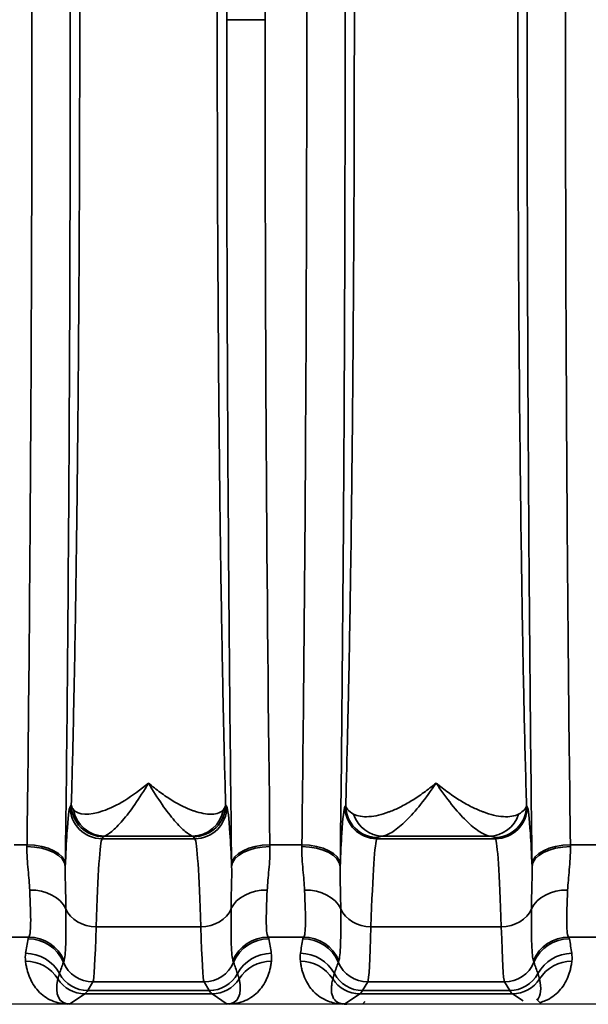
# Model space of a CAD drawing. Header units: millimetres. Extents: x 399 to 6233, y -1870 to 1602.
# Tile 643 of 656: x 5376 to 5385, y 736 to 751. Entities that reach past the tile are written whole.
import ezdxf

# ---------------------------------------------------------------- set-up
doc = ezdxf.new("R2010")
doc.units = ezdxf.units.MM
for name, color, linetype, lineweight in [('AM_5', 3, 'Continuous', 25), ('可見 (ISO)', 7, 'Continuous', 25), ('窄部可見 (ISO)', 7, 'Continuous', 35)]:
    doc.layers.add(name, color=color, linetype=linetype, lineweight=lineweight)
doc.styles.add('尺寸標註', font='romans.shx', dxfattribs={"bigfont": 'CHINESET.SHX'})
doc.dimstyles.new('CNS1$0', dxfattribs={"dimtxt": 2.5, "dimasz": 2.5, "dimexe": 1, "dimexo": 1, "dimgap": 1.5, "dimtad": 1, "dimtoh": 1, "dimdec": 1, "dimdsep": 46, "dimtxsty": '尺寸標註', "dimcen": 0, "dimclrd": 2, "dimclre": 2, "dimclrt": 1, "dimadec": 0, "dimazin": 2, "dimtp": 0.1, "dimtm": 0.1, "dimtfac": 0.71, "dimtdec": 1, "dimtmove": 0, "dimatfit": 0, "dimfxl": 0, "dimlwd": 13, "dimlwe": 13, "dimarcsym": 0})

# ---------------------------------------------------------------- blocks, each defined once
blk = doc.blocks.new('*D307')
at = {"layer": 'AM_5', "color": 2, "lineweight": 13}
for p, q in [((5314.686, 750.079), (5314.686, 719.715)), ((5530.199, 744.193), (5530.199, 719.715)), ((5317.186, 720.715), (5527.699, 720.715))]:
    blk.add_line(p, q, dxfattribs=at)
at = {"layer": 'AM_5', "color": 2, "lineweight": -2}
for points in [[(5317.186, 721.132), (5317.186, 720.298), (5314.686, 720.715)], [(5527.699, 721.132), (5527.699, 720.298), (5530.199, 720.715)]]:
    blk.add_solid(points, dxfattribs=at)
at = {"layer": 'Defpoints', "color": 0, "lineweight": -2}
for p in [(5314.686, 751.079), (5530.199, 745.193), (5530.199, 720.715)]:
    blk.add_point(p, dxfattribs=at)
at = {"layer": 'AM_5', "color": 1, "insert": (5422.443, 723.465), "char_height": 2.5, "attachment_point": 5, "style": '尺寸標註'}
blk.add_mtext('215.5', dxfattribs=at)

msp = doc.modelspace()

# ---------------------------------------------------------------- linework, layer by layer
at = {"layer": '可見 (ISO)'}
for p, q in [((5377.296, 736.329), (5377.296, 736.329)), ((5378.976, 736.329), (5378.976, 736.329)), ((5381.596, 736.329), (5381.596, 736.329)), ((5383.676, 736.329), (5383.676, 736.329)), ((5383.677, 736.321), (5383.677, 736.321)), ((5384.209, 735.756), (5384.286, 735.679)), ((5435.136, 735.679), (5330.636, 735.679)), ((5381.523, 735.716), (5381.486, 735.679))]:
    msp.add_line(p, q, dxfattribs=at)
for points, knots in [([(5376.903, 735.679), (5376.898, 735.679), (5376.891, 735.679), (5376.884, 735.679), (5376.879, 735.679), (5376.873, 735.679), (5376.867, 735.679)], [-0.00000491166, -0.00000491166, -0.00000491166, -0.00000491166, 0.00001772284, 0.00001772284, 0.00001772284, 0.00003506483, 0.00003506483, 0.00003506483, 0.00003506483]), ([(5379.405, 735.679), (5379.398, 735.679), (5379.391, 735.679), (5379.384, 735.679), (5379.379, 735.679), (5379.374, 735.679), (5379.369, 735.679)], [0.00000000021, 0.00000000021, 0.00000000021, 0.00000000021, 0.00002113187, 0.00002113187, 0.00002113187, 0.0000394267, 0.0000394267, 0.0000394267, 0.0000394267]), ([(5381.203, 735.679), (5381.208, 735.679), (5381.213, 735.679), (5381.218, 735.679), (5381.225, 735.679), (5381.233, 735.679), (5381.24, 735.679)], [-0.00000491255, -0.00000491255, -0.00000491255, -0.00000491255, 0.00001325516, 0.00001325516, 0.00001325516, 0.00003527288, 0.00003527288, 0.00003527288, 0.00003527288])]:
    msp.add_open_spline(points, degree=3, knots=knots, dxfattribs=at)
at = {"layer": '窄部可見 (ISO)'}
for p, q in [((5379.96, 751.079), (5379.36, 751.079)), ((5376.91, 738.765), (5376.929, 738.796)), ((5379.343, 738.796), (5379.362, 738.765)), ((5381.21, 738.765), (5381.222, 738.783)), ((5384.051, 738.783), (5384.051, 738.783)), ((5384.051, 738.783), (5384.062, 738.765)), ((5377.429, 738.296), (5377.41, 738.265)), ((5377.41, 738.265), (5378.862, 738.265)), ((5378.822, 738.305), (5377.45, 738.305)), ((5378.862, 738.265), (5378.843, 738.296)), ((5381.721, 738.284), (5381.71, 738.265)), ((5381.71, 738.265), (5383.562, 738.265)), ((5383.468, 738.305), (5381.804, 738.305)), ((5383.562, 738.265), (5383.551, 738.284)), ((5376.034, 738.169), (5376.236, 738.169)), ((5380.037, 738.169), (5380.536, 738.169)), ((5384.737, 738.169), (5385.236, 738.169)), ((5378.956, 736.886), (5377.316, 736.886)), ((5383.656, 736.886), (5381.616, 736.886)), ((5376.263, 736.724), (5375.974, 736.724)), ((5380.563, 736.724), (5380.01, 736.724)), ((5385.263, 736.724), (5384.71, 736.724)), ((5383.679, 736.286), (5383.679, 736.286)), ((5377.267, 736.025), (5377.186, 735.889)), ((5377.186, 735.889), (5379.087, 735.889)), ((5379.006, 736.025), (5377.267, 736.025)), ((5379.087, 735.889), (5379.006, 736.025)), ((5381.567, 736.025), (5381.486, 735.889)), ((5381.486, 735.889), (5383.787, 735.889)), ((5383.706, 736.025), (5381.567, 736.025)), ((5383.787, 735.889), (5383.706, 736.025)), ((5377.142, 735.838), (5376.903, 735.679)), ((5379.131, 735.838), (5377.142, 735.838)), ((5379.369, 735.679), (5379.131, 735.838)), ((5381.442, 735.838), (5381.203, 735.679)), ((5383.831, 735.838), (5381.442, 735.838)), ((5383.998, 735.727), (5383.831, 735.838))]:
    msp.add_line(p, q, dxfattribs=at)
for centre, major_axis, ratio, start_param, end_param in [((5380.496, 751.079), (0, 25), 0.02145, 1.028185, 1.570796), ((5380.496, 751.079), (0, 25), 0.02145, 1.570796, 2.113408), ((5377.41, 738.765), (-0.429, 0.257), 0.999172, 0.54067, 2.110736), ((5377.45, 738.805), (0.117, -0.486), 0.989056, 4.648351, 6.04438), ((5378.822, 738.805), (-0.117, -0.486), 0.989056, 0.238805, 1.634834), ((5378.862, 738.765), (0.429, 0.257), 0.999172, 4.17245, 5.742515), ((5381.71, 738.765), (0.429, -0.257), 0.999172, 3.682263, 5.252328), ((5381.804, 738.805), (0.066, -0.496), 0.966733, 4.897948, 6.146318), ((5383.468, 738.805), (-0.066, -0.496), 0.966733, 0.136867, 1.385237), ((5383.562, 738.765), (0.429, 0.257), 0.999172, 4.17245, 5.742515), ((5377.417, 730.267), (0, 8.003), 0.022251, 0.034889, 0.596848), ((5378.856, 730.267), (0, 8.003), 0.022251, 5.686337, 6.248296), ((5381.717, 730.267), (0, 8.003), 0.022251, 0.034889, 0.596848), ((5383.556, 730.267), (0, 8.003), 0.022251, 5.686337, 6.248296), ((5376.187, 739.328), (-0.008, -2.509), 0.023353, 1.07871, 1.090792), ((5376.235, 737.827), (0.6, -0.008), 0.525274, 0.024614, 1.577589), ((5376.236, 737.86), (0.6, -0.008), 0.516344, 0.024457, 1.577318), ((5380.037, 737.86), (-0.6, -0.008), 0.516344, 4.705867, 6.258728), ((5380.037, 737.827), (-0.6, -0.008), 0.525274, 4.705596, 6.258572), ((5380.085, 739.328), (-0.008, 2.509), 0.023353, 2.050802, 2.062884), ((5380.487, 739.328), (-0.008, -2.508), 0.023353, 1.078712, 1.090793), ((5380.535, 737.827), (0.6, -0.008), 0.525274, 0.024614, 1.577589), ((5380.536, 737.86), (0.6, -0.008), 0.516344, 0.024457, 1.577318), ((5384.737, 737.86), (-0.6, -0.008), 0.516344, 4.705867, 6.258728), ((5384.737, 737.827), (-0.6, -0.008), 0.525274, 4.705596, 6.258572), ((5384.785, 739.328), (-0.008, 2.509), 0.023353, 2.050807, 2.062888), ((5376.787, 739.25), (-0.008, -3.01), 0.019461, 1.078669, 1.09077), ((5379.485, 739.25), (-0.008, 3.01), 0.019461, 2.050825, 2.062926), ((5381.087, 739.25), (-0.008, -3.01), 0.019461, 1.078669, 1.09077), ((5384.185, 739.25), (-0.008, 3.01), 0.01946, 2.05082, 2.062921), ((5376.278, 737.01), (0.6, 0.023), 0.752166, 0.306707, 1.54183), ((5379.994, 737.01), (-0.6, 0.023), 0.752166, 4.741355, 5.976479), ((5380.578, 737.01), (0.6, 0.023), 0.752166, 0.306707, 1.54183), ((5384.694, 737.01), (-0.6, 0.023), 0.752166, 4.741355, 5.976479), ((5377.316, 737.3), (-0.5, 0.015), 0.826915, 0.361643, 1.596274), ((5378.956, 737.3), (0.5, 0.015), 0.826915, 4.686911, 5.921542), ((5381.616, 737.3), (-0.5, 0.015), 0.826915, 0.361643, 1.596274), ((5383.656, 737.3), (0.5, 0.015), 0.826915, 4.686911, 5.921542), ((5377.269, 740.139), (-0.005, -4.117), 0.020515, 0.038068, 0.660085), ((5379.004, 740.139), (0.005, -4.117), 0.020515, 5.6231, 6.245118), ((5381.569, 740.139), (-0.005, -4.117), 0.020515, 0.038068, 0.660085), ((5383.704, 740.139), (0.005, -4.117), 0.020515, 5.6231, 6.245118), ((5376.993, 737.211), (0.583, 1.898), 0.300773, 1.934402, 2.061197), ((5387.93, 736.693), (-11.679, 0), 0.058758, 6.23842, 6.27237), ((5376.252, 736.101), (-0.59, 0.11), 0.998212, 3.721475, 4.896388), ((5376.263, 736.125), (-0.477, 0.364), 0.997266, 4.194851, 5.363923), ((5380.01, 736.125), (0.477, 0.364), 0.997266, 0.919263, 2.088334), ((5380.021, 736.101), (0.59, 0.11), 0.998212, 1.386797, 2.56171), ((5368.342, 736.693), (11.679, 0), 0.058758, 0.010815, 0.044766), ((5379.28, 737.211), (-0.583, 1.898), 0.300773, 4.221988, 4.348784), ((5381.293, 737.211), (0.583, 1.898), 0.300773, 1.934402, 2.061197), ((5392.23, 736.693), (-11.679, 0), 0.058758, 6.23842, 6.27237), ((5380.552, 736.101), (0.59, -0.11), 0.998212, 0.579882, 1.754795), ((5380.563, 736.125), (0.477, -0.364), 0.997266, 1.053258, 2.22233), ((5384.71, 736.125), (-0.477, -0.364), 0.997266, 4.060855, 5.229927), ((5384.721, 736.101), (-0.59, -0.11), 0.998212, 4.52839, 5.703303), ((5373.042, 736.693), (11.679, 0), 0.058758, 0.010815, 0.044766), ((5383.98, 737.211), (-0.583, 1.898), 0.300773, 4.221988, 4.348784), ((5376.213, 735.75), (-0.595, -0.075), 0.998245, 3.58034, 4.5867), ((5376.215, 735.873), (-0.594, 0.083), 0.998238, 3.769539, 4.851199), ((5379.817, 744.149), (-3.014, -7.827), 0.001618, 6.189135, 6.234176), ((5376.456, 744.149), (3.014, -7.827), 0.001618, 0.049009, 0.09405), ((5380.058, 735.873), (0.594, 0.083), 0.998238, 1.431986, 2.513646), ((5380.06, 735.75), (0.595, -0.075), 0.998245, 1.696485, 2.702846), ((5380.513, 735.75), (0.595, 0.075), 0.998245, 0.438747, 1.445107), ((5380.515, 735.873), (0.594, -0.083), 0.998238, 0.627947, 1.709607), ((5384.117, 744.149), (-3.014, -7.827), 0.001618, 6.189135, 6.234176), ((5381.156, 744.149), (3.014, -7.827), 0.001618, 0.049009, 0.09405), ((5384.758, 735.873), (-0.594, -0.083), 0.998238, 4.573579, 5.655239), ((5384.76, 735.75), (-0.595, 0.075), 0.998245, 4.838078, 5.844438), ((8504.666, 733.131), (-3128.282, 0.854), 0.045755, 6.266788, 6.268029), ((5377.267, 736.524), (-0.429, 0.257), 0.999172, 0.935442, 2.110736), ((5379.006, 736.524), (0.429, 0.257), 0.999172, 4.17245, 5.347743), ((2251.606, 733.131), (3128.282, 0.854), 0.045755, 0.015157, 0.016397), ((8508.966, 733.131), (-3128.282, 0.854), 0.045755, 6.266788, 6.268029), ((5381.567, 736.524), (0.429, -0.257), 0.999172, 4.077035, 5.252328), ((5383.706, 736.524), (0.429, 0.257), 0.999172, 4.17245, 5.347743), ((2256.306, 733.131), (3128.282, 0.854), 0.045755, 0.015157, 0.016397), ((5377.417, 736.521), (-0.641, -0.802), 0.399262, 5.585689, 6.592352), ((5377.142, 736.338), (-0.277, 0.416), 0.999683, 1.546818, 2.553481), ((5377.186, 736.389), (-0.429, 0.257), 0.999172, 1.028727, 2.110736), ((5379.087, 736.389), (0.429, 0.257), 0.999172, 4.17245, 5.254458), ((5379.131, 736.338), (0.277, 0.416), 0.999683, 3.729704, 4.736367), ((5378.856, 736.521), (0.641, -0.802), 0.399262, 5.974018, 6.980681), ((5381.442, 736.338), (0.277, -0.416), 0.999683, 4.688411, 5.695074), ((5381.486, 736.389), (0.429, -0.257), 0.999172, 4.17032, 5.252328), ((5383.787, 736.389), (0.429, 0.257), 0.999172, 4.17245, 5.254458), ((5383.831, 736.338), (0.277, 0.416), 0.999683, 3.729704, 4.736367), ((5383.556, 736.521), (0.641, -0.802), 0.399262, 0.084334, 0.697496), ((5377.113, 835.872), (0, -100.043), 0.020838, 0.01396, 0.034899), ((5379.16, 835.872), (0, -100.043), 0.020838, 6.248286, 6.269226), ((5381.413, 835.872), (0, -100.043), 0.020838, 0.01396, 0.034899), ((5383.86, 835.872), (0, -100.043), 0.020838, 6.248286, 6.269226)]:
    msp.add_ellipse(centre, major_axis=major_axis, ratio=ratio, start_param=start_param, end_param=end_param, dxfattribs=at)
for points, knots in [([(5376.836, 764.298), (5376.861, 762.315), (5376.88, 760.17), (5376.893, 757.939), (5376.906, 755.709), (5376.913, 753.394), (5376.913, 751.079), (5376.913, 748.764), (5376.906, 746.449), (5376.893, 744.218), (5376.88, 741.988), (5376.861, 739.842), (5376.836, 737.86)], [2.598981, 2.598981, 2.598981, 2.598981, 2.870287, 2.870287, 2.870287, 3.141593, 3.141593, 3.141593, 3.412899, 3.412899, 3.412899, 3.684204, 3.684204, 3.684204, 3.684204]), ([(5379.36, 751.079), (5379.36, 753.394), (5379.366, 755.709), (5379.379, 757.939), (5379.392, 760.17), (5379.412, 762.315), (5379.437, 764.298)], [0, 0, 0, 0, 0.2713059, 0.2713059, 0.2713059, 0.5426118, 0.5426118, 0.5426118, 0.5426118]), ([(5381.136, 764.298), (5381.161, 762.315), (5381.18, 760.17), (5381.193, 757.939), (5381.206, 755.709), (5381.213, 753.394), (5381.213, 751.079), (5381.213, 748.764), (5381.206, 746.449), (5381.193, 744.218), (5381.18, 741.988), (5381.161, 739.842), (5381.136, 737.86)], [2.598981, 2.598981, 2.598981, 2.598981, 2.870287, 2.870287, 2.870287, 3.141593, 3.141593, 3.141593, 3.412899, 3.412899, 3.412899, 3.684204, 3.684204, 3.684204, 3.684204]), ([(5384.137, 737.86), (5384.112, 739.842), (5384.092, 741.988), (5384.079, 744.218), (5384.066, 746.449), (5384.06, 748.764), (5384.06, 751.079), (5384.06, 753.394), (5384.066, 755.709), (5384.079, 757.939), (5384.092, 760.17), (5384.112, 762.315), (5384.137, 764.298)], [2.598981, 2.598981, 2.598981, 2.598981, 2.870287, 2.870287, 2.870287, 3.141593, 3.141593, 3.141593, 3.412899, 3.412899, 3.412899, 3.684204, 3.684204, 3.684204, 3.684204]), ([(5376.236, 738.169), (5376.261, 740.106), (5376.28, 742.201), (5376.306, 746.557), (5376.313, 748.818), (5376.313, 753.34), (5376.306, 755.6), (5376.28, 759.957), (5376.261, 762.052), (5376.236, 763.988)], [2.598981, 2.598981, 2.598981, 2.598981, 2.870287, 2.870287, 3.141593, 3.141593, 3.412899, 3.412899, 3.684204, 3.684204, 3.684204, 3.684204]), ([(5380.536, 738.169), (5380.561, 740.106), (5380.58, 742.201), (5380.606, 746.557), (5380.613, 748.818), (5380.613, 753.34), (5380.606, 755.6), (5380.58, 759.957), (5380.561, 762.052), (5380.536, 763.988)], [2.598981, 2.598981, 2.598981, 2.598981, 2.870287, 2.870287, 3.141593, 3.141593, 3.412899, 3.412899, 3.684204, 3.684204, 3.684204, 3.684204]), ([(5384.737, 763.988), (5384.712, 762.052), (5384.692, 759.957), (5384.666, 755.6), (5384.66, 753.34), (5384.66, 748.818), (5384.666, 746.557), (5384.692, 742.201), (5384.712, 740.106), (5384.737, 738.169)], [2.598981, 2.598981, 2.598981, 2.598981, 2.870287, 2.870287, 3.141593, 3.141593, 3.412899, 3.412899, 3.684204, 3.684204, 3.684204, 3.684204]), ([(5376.929, 738.796), (5376.94, 739.164), (5376.95, 739.564), (5376.959, 739.974), (5376.968, 740.37), (5376.977, 740.795), (5376.985, 741.239), (5376.993, 741.692), (5377, 742.167), (5377.007, 742.664), (5377.014, 743.161), (5377.021, 743.686), (5377.026, 744.215), (5377.029, 744.476), (5377.032, 744.742), (5377.034, 745.01), (5377.037, 745.283), (5377.039, 745.56), (5377.041, 745.841), (5377.045, 746.396), (5377.049, 746.967), (5377.052, 747.549), (5377.058, 748.713), (5377.061, 749.89), (5377.061, 751.079), (5377.061, 752.268), (5377.058, 753.444), (5377.052, 754.609), (5377.048, 755.485), (5377.042, 756.332), (5377.034, 757.147), (5377.032, 757.416), (5377.029, 757.681), (5377.026, 757.943), (5377.021, 758.471), (5377.014, 758.996), (5377.007, 759.494), (5377, 759.991), (5376.993, 760.466), (5376.985, 760.918), (5376.977, 761.363), (5376.968, 761.788), (5376.959, 762.184), (5376.95, 762.594), (5376.94, 762.993), (5376.929, 763.362)], [0.0294093, 0.0294093, 0.0294093, 0.0294093, 0.089244, 0.089244, 0.089244, 0.1470574, 0.1470574, 0.1470574, 0.2058814, 0.2058814, 0.2058814, 0.2647055, 0.2647055, 0.2647055, 0.2938656, 0.2938656, 0.2938656, 0.3235296, 0.3235296, 0.3235296, 0.3823536, 0.3823536, 0.3823536, 0.5, 0.5, 0.5, 0.6176498, 0.6176498, 0.6176498, 0.7061501, 0.7061501, 0.7061501, 0.735298, 0.735298, 0.735298, 0.794122, 0.794122, 0.794122, 0.8529461, 0.8529461, 0.8529461, 0.9107639, 0.9107639, 0.9107639, 0.9705942, 0.9705942, 0.9705942, 0.9705942]), ([(5379.343, 763.362), (5379.333, 762.993), (5379.323, 762.594), (5379.313, 762.184), (5379.304, 761.788), (5379.296, 761.363), (5379.288, 760.918), (5379.28, 760.466), (5379.272, 759.991), (5379.265, 759.494), (5379.258, 758.996), (5379.252, 758.471), (5379.246, 757.943), (5379.243, 757.681), (5379.241, 757.416), (5379.238, 757.147), (5379.236, 756.874), (5379.233, 756.597), (5379.231, 756.317), (5379.227, 755.761), (5379.223, 755.191), (5379.22, 754.609), (5379.215, 753.445), (5379.212, 752.268), (5379.212, 751.079), (5379.212, 749.89), (5379.215, 748.713), (5379.22, 747.549), (5379.225, 746.673), (5379.231, 745.826), (5379.238, 745.01), (5379.241, 744.742), (5379.243, 744.477), (5379.246, 744.215), (5379.252, 743.686), (5379.258, 743.161), (5379.265, 742.664), (5379.272, 742.167), (5379.28, 741.692), (5379.288, 741.239), (5379.296, 740.795), (5379.304, 740.37), (5379.313, 739.974), (5379.323, 739.564), (5379.333, 739.164), (5379.343, 738.796)], [0.0294093, 0.0294093, 0.0294093, 0.0294093, 0.089244, 0.089244, 0.089244, 0.1470574, 0.1470574, 0.1470574, 0.2058814, 0.2058814, 0.2058814, 0.2647055, 0.2647055, 0.2647055, 0.2938656, 0.2938656, 0.2938656, 0.3235296, 0.3235296, 0.3235296, 0.3823536, 0.3823536, 0.3823536, 0.5, 0.5, 0.5, 0.6176498, 0.6176498, 0.6176498, 0.7061501, 0.7061501, 0.7061501, 0.735298, 0.735298, 0.735298, 0.794122, 0.794122, 0.794122, 0.8529461, 0.8529461, 0.8529461, 0.9107639, 0.9107639, 0.9107639, 0.9705942, 0.9705942, 0.9705942, 0.9705942]), ([(5381.222, 738.783), (5381.234, 739.196), (5381.246, 739.652), (5381.256, 740.118), (5381.264, 740.462), (5381.272, 740.83), (5381.279, 741.214), (5381.287, 741.666), (5381.295, 742.141), (5381.302, 742.639), (5381.309, 743.137), (5381.316, 743.663), (5381.321, 744.192), (5381.324, 744.487), (5381.327, 744.786), (5381.33, 745.089), (5381.337, 745.874), (5381.343, 746.69), (5381.348, 747.533), (5381.354, 748.702), (5381.357, 749.884), (5381.357, 751.079), (5381.357, 752.273), (5381.354, 753.455), (5381.348, 754.624), (5381.343, 755.468), (5381.337, 756.283), (5381.33, 757.069), (5381.327, 757.372), (5381.324, 757.671), (5381.321, 757.965), (5381.316, 758.494), (5381.309, 759.021), (5381.302, 759.519), (5381.295, 760.017), (5381.287, 760.492), (5381.279, 760.943), (5381.272, 761.328), (5381.264, 761.695), (5381.256, 762.04), (5381.246, 762.505), (5381.234, 762.962), (5381.222, 763.374)], [0.0300641, 0.0300641, 0.0300641, 0.0300641, 0.0975901, 0.0975901, 0.0975901, 0.1475485, 0.1475485, 0.1475485, 0.2062907, 0.2062907, 0.2062907, 0.265033, 0.265033, 0.265033, 0.2977638, 0.2977638, 0.2977638, 0.3825174, 0.3825174, 0.3825174, 0.5, 0.5, 0.5, 0.6174862, 0.6174862, 0.6174862, 0.7022467, 0.7022467, 0.7022467, 0.7349706, 0.7349706, 0.7349706, 0.7937128, 0.7937128, 0.7937128, 0.852455, 0.852455, 0.852455, 0.9024183, 0.9024183, 0.9024183, 0.9699394, 0.9699394, 0.9699394, 0.9699394]), ([(5384.051, 763.374), (5384.039, 762.962), (5384.027, 762.505), (5384.016, 762.04), (5384.008, 761.695), (5384.001, 761.328), (5383.994, 760.943), (5383.985, 760.492), (5383.978, 760.017), (5383.971, 759.519), (5383.963, 759.021), (5383.957, 758.494), (5383.951, 757.966), (5383.948, 757.671), (5383.945, 757.372), (5383.942, 757.069), (5383.935, 756.283), (5383.929, 755.467), (5383.925, 754.624), (5383.919, 753.456), (5383.916, 752.273), (5383.916, 751.079), (5383.916, 749.884), (5383.919, 748.702), (5383.925, 747.533), (5383.929, 746.69), (5383.935, 745.874), (5383.942, 745.089), (5383.945, 744.786), (5383.948, 744.487), (5383.951, 744.192), (5383.957, 743.663), (5383.963, 743.137), (5383.971, 742.639), (5383.978, 742.141), (5383.985, 741.666), (5383.994, 741.214), (5384.001, 740.83), (5384.008, 740.462), (5384.016, 740.118), (5384.027, 739.652), (5384.039, 739.196), (5384.051, 738.783)], [0.0300641, 0.0300641, 0.0300641, 0.0300641, 0.0975901, 0.0975901, 0.0975901, 0.1475485, 0.1475485, 0.1475485, 0.2062907, 0.2062907, 0.2062907, 0.265033, 0.265033, 0.265033, 0.2977638, 0.2977638, 0.2977638, 0.3825174, 0.3825174, 0.3825174, 0.5, 0.5, 0.5, 0.6174862, 0.6174862, 0.6174862, 0.7022467, 0.7022467, 0.7022467, 0.7349706, 0.7349706, 0.7349706, 0.7937128, 0.7937128, 0.7937128, 0.852455, 0.852455, 0.852455, 0.9024183, 0.9024183, 0.9024183, 0.9699394, 0.9699394, 0.9699394, 0.9699394]), ([(5379.437, 737.86), (5379.412, 739.842), (5379.392, 741.988), (5379.379, 744.218), (5379.366, 746.449), (5379.36, 748.764), (5379.36, 751.079)], [5.7405735, 5.7405735, 5.7405735, 5.7405735, 6.0118794, 6.0118794, 6.0118794, 6.2831853, 6.2831853, 6.2831853, 6.2831853]), ([(5376.963, 738.721), (5377.036, 738.632), (5377.213, 738.627), (5377.424, 738.699), (5377.635, 738.772), (5377.886, 738.922), (5378.136, 739.136)], [0, 0, 0, 0, 0.00119489, 0.00119489, 0.00119489, 0.002389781, 0.002389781, 0.002389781, 0.002389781]), ([(5378.136, 739.136), (5378.065, 739.013), (5377.993, 738.9), (5377.924, 738.802), (5377.856, 738.704), (5377.791, 738.621), (5377.73, 738.55), (5377.668, 738.479), (5377.61, 738.42), (5377.562, 738.379), (5377.513, 738.337), (5377.474, 738.312), (5377.45, 738.305)], [-0.000011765, -0.000011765, -0.000011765, -0.000011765, 0.000565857, 0.000565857, 0.000565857, 0.001135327, 0.001135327, 0.001135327, 0.001714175, 0.001714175, 0.001714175, 0.002298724, 0.002298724, 0.002298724, 0.002298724]), ([(5378.136, 739.136), (5378.199, 739.083), (5378.261, 739.033), (5378.323, 738.988), (5378.385, 738.942), (5378.447, 738.901), (5378.507, 738.865), (5378.623, 738.794), (5378.733, 738.74), (5378.837, 738.703), (5378.84, 738.702), (5378.844, 738.701), (5378.847, 738.7), (5378.95, 738.664), (5379.045, 738.647), (5379.122, 738.649), (5379.125, 738.649), (5379.128, 738.649), (5379.131, 738.649), (5379.21, 738.652), (5379.273, 738.676), (5379.309, 738.721)], [-0.000011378, -0.000011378, -0.000011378, -0.000011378, 0.000287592, 0.000287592, 0.000287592, 0.000586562, 0.000586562, 0.000586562, 0.001165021, 0.001165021, 0.001165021, 0.001184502, 0.001184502, 0.001184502, 0.001762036, 0.001762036, 0.001762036, 0.001782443, 0.001782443, 0.001782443, 0.002380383, 0.002380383, 0.002380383, 0.002380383]), ([(5378.822, 738.305), (5378.799, 738.312), (5378.76, 738.337), (5378.712, 738.378), (5378.664, 738.419), (5378.607, 738.476), (5378.545, 738.547), (5378.484, 738.618), (5378.417, 738.703), (5378.348, 738.802), (5378.279, 738.9), (5378.207, 739.014), (5378.136, 739.136)], [0, 0, 0, 0, 0.000572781, 0.000572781, 0.000572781, 0.001145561, 0.001145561, 0.001145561, 0.001718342, 0.001718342, 0.001718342, 0.002291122, 0.002291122, 0.002291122, 0.002291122]), ([(5381.346, 738.651), (5381.409, 738.617), (5381.489, 738.604), (5381.583, 738.61), (5381.585, 738.61), (5381.588, 738.61), (5381.59, 738.61), (5381.682, 738.617), (5381.787, 738.642), (5381.897, 738.683), (5381.9, 738.684), (5381.904, 738.686), (5381.907, 738.687), (5381.961, 738.707), (5382.015, 738.731), (5382.072, 738.759), (5382.131, 738.789), (5382.193, 738.823), (5382.255, 738.861), (5382.317, 738.899), (5382.381, 738.941), (5382.444, 738.987), (5382.508, 739.033), (5382.573, 739.084), (5382.636, 739.136)], [0, 0, 0, 0, 0.000592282, 0.000592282, 0.000592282, 0.000608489, 0.000608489, 0.000608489, 0.001184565, 0.001184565, 0.001184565, 0.00120247, 0.00120247, 0.00120247, 0.001480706, 0.001480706, 0.001480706, 0.001776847, 0.001776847, 0.001776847, 0.002072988, 0.002072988, 0.002072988, 0.002369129, 0.002369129, 0.002369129, 0.002369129]), ([(5382.636, 739.136), (5382.555, 739.012), (5382.473, 738.9), (5382.394, 738.802), (5382.316, 738.705), (5382.241, 738.621), (5382.169, 738.551), (5382.096, 738.479), (5382.026, 738.421), (5381.964, 738.379), (5381.902, 738.337), (5381.847, 738.312), (5381.804, 738.305)], [-0.000011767, -0.000011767, -0.000011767, -0.000011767, 0.000578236, 0.000578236, 0.000578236, 0.001160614, 0.001160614, 0.001160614, 0.001751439, 0.001751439, 0.001751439, 0.002348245, 0.002348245, 0.002348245, 0.002348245]), ([(5382.636, 739.136), (5382.668, 739.11), (5382.7, 739.084), (5382.732, 739.059), (5382.764, 739.034), (5382.796, 739.01), (5382.828, 738.987), (5382.892, 738.941), (5382.955, 738.899), (5383.016, 738.861), (5383.078, 738.824), (5383.139, 738.79), (5383.199, 738.76), (5383.255, 738.732), (5383.311, 738.708), (5383.365, 738.687), (5383.368, 738.686), (5383.371, 738.685), (5383.375, 738.683), (5383.486, 738.642), (5383.59, 738.617), (5383.682, 738.61), (5383.684, 738.61), (5383.687, 738.61), (5383.69, 738.61), (5383.783, 738.604), (5383.864, 738.617), (5383.927, 738.651)], [-0.000011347, -0.000011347, -0.000011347, -0.000011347, 0.000139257, 0.000139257, 0.000139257, 0.000289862, 0.000289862, 0.000289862, 0.000591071, 0.000591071, 0.000591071, 0.00089228, 0.00089228, 0.00089228, 0.001176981, 0.001176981, 0.001176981, 0.001193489, 0.001193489, 0.001193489, 0.001779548, 0.001779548, 0.001779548, 0.001795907, 0.001795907, 0.001795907, 0.002398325, 0.002398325, 0.002398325, 0.002398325]), ([(5383.468, 738.305), (5383.426, 738.312), (5383.372, 738.337), (5383.311, 738.378), (5383.249, 738.419), (5383.179, 738.477), (5383.106, 738.548), (5383.033, 738.619), (5382.957, 738.704), (5382.878, 738.802), (5382.799, 738.9), (5382.717, 739.014), (5382.636, 739.136)], [0, 0, 0, 0, 0.000584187, 0.000584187, 0.000584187, 0.001168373, 0.001168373, 0.001168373, 0.00175256, 0.00175256, 0.00175256, 0.002336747, 0.002336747, 0.002336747, 0.002336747]), ([(5376.835, 737.827), (5376.843, 738.033), (5376.852, 738.208), (5376.861, 738.349), (5376.877, 738.597), (5376.894, 738.737), (5376.91, 738.765)], [4.2369849, 4.2369849, 4.2369849, 4.2369849, 4.3966729, 4.3966729, 4.3966729, 4.6774824, 4.6774824, 4.6774824, 4.6774824]), ([(5376.929, 738.796), (5376.929, 738.796), (5376.929, 738.793), (5376.93, 738.792), (5376.93, 738.79), (5376.93, 738.788), (5376.93, 738.787), (5376.931, 738.784), (5376.932, 738.781), (5376.932, 738.777), (5376.934, 738.771), (5376.936, 738.765), (5376.939, 738.758), (5376.945, 738.746), (5376.953, 738.733), (5376.963, 738.721)], [-0.00000006, -0.00000006, -0.00000006, -0.00000006, 0.0000185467, 0.0000185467, 0.0000185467, 0.0000394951, 0.0000394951, 0.0000394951, 0.0000814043, 0.0000814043, 0.0000814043, 0.0001653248, 0.0001653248, 0.0001653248, 0.0003340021, 0.0003340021, 0.0003340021, 0.0003340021]), ([(5377.429, 738.296), (5377.298, 738.296), (5377.168, 738.35), (5377.076, 738.443), (5376.983, 738.535), (5376.929, 738.665), (5376.929, 738.796)], [0, 0, 0, 0, 0.5, 0.5, 0.5, 1, 1, 1, 1]), ([(5378.843, 738.296), (5378.974, 738.296), (5379.104, 738.35), (5379.197, 738.443), (5379.289, 738.535), (5379.343, 738.665), (5379.343, 738.796)], [0, 0, 0, 0, 0.5, 0.5, 0.5, 1, 1, 1, 1]), ([(5379.362, 738.765), (5379.378, 738.737), (5379.395, 738.597), (5379.411, 738.349), (5379.42, 738.208), (5379.429, 738.033), (5379.437, 737.827)], [4.7472956, 4.7472956, 4.7472956, 4.7472956, 5.0281051, 5.0281051, 5.0281051, 5.1877931, 5.1877931, 5.1877931, 5.1877931]), ([(5381.135, 737.827), (5381.143, 738.033), (5381.152, 738.208), (5381.161, 738.349), (5381.177, 738.597), (5381.194, 738.737), (5381.21, 738.765)], [4.2369849, 4.2369849, 4.2369849, 4.2369849, 4.3966729, 4.3966729, 4.3966729, 4.6774824, 4.6774824, 4.6774824, 4.6774824]), ([(5381.222, 738.783), (5381.224, 738.761), (5381.236, 738.738), (5381.276, 738.694), (5381.306, 738.672), (5381.346, 738.651)], [-0.000000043, -0.000000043, -0.000000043, -0.000000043, 0.0003786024, 0.0003786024, 0.0007572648, 0.0007572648, 0.0007572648, 0.0007572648]), ([(5381.222, 738.783), (5381.222, 738.653), (5381.276, 738.523), (5381.368, 738.43), (5381.461, 738.338), (5381.591, 738.284), (5381.721, 738.284)], [0, 0, 0, 0, 0.5, 0.5, 0.5, 1, 1, 1, 1]), ([(5383.551, 738.284), (5383.682, 738.284), (5383.812, 738.338), (5383.904, 738.43), (5383.997, 738.523), (5384.051, 738.653), (5384.051, 738.783)], [0, 0, 0, 0, 0.5, 0.5, 0.5, 1, 1, 1, 1]), ([(5383.927, 738.651), (5383.967, 738.672), (5383.996, 738.694), (5384.037, 738.738), (5384.048, 738.761), (5384.051, 738.783)], [0, 0, 0, 0, 0.0003786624, 0.0003786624, 0.0007573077, 0.0007573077, 0.0007573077, 0.0007573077]), ([(5384.062, 738.765), (5384.078, 738.737), (5384.095, 738.597), (5384.111, 738.349), (5384.12, 738.208), (5384.129, 738.033), (5384.137, 737.827)], [4.7472956, 4.7472956, 4.7472956, 4.7472956, 5.0281051, 5.0281051, 5.0281051, 5.1877931, 5.1877931, 5.1877931, 5.1877931]), ([(5376.278, 737.461), (5376.274, 737.56), (5376.263, 737.667), (5376.253, 737.78), (5376.243, 737.894), (5376.233, 738.014), (5376.235, 738.143)], [0, 0, 0, 0, 0.000446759, 0.000446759, 0.000446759, 0.000893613, 0.000893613, 0.000893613, 0.000893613]), ([(5380.037, 738.143), (5380.039, 738.014), (5380.03, 737.894), (5380.02, 737.78), (5380.01, 737.667), (5379.999, 737.56), (5379.994, 737.461)], [0, 0, 0, 0, 0.000446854, 0.000446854, 0.000446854, 0.000893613, 0.000893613, 0.000893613, 0.000893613]), ([(5380.578, 737.461), (5380.574, 737.56), (5380.563, 737.667), (5380.553, 737.78), (5380.543, 737.894), (5380.533, 738.014), (5380.535, 738.143)], [0, 0, 0, 0, 0.000446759, 0.000446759, 0.000446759, 0.000893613, 0.000893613, 0.000893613, 0.000893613]), ([(5384.737, 738.143), (5384.739, 738.014), (5384.73, 737.894), (5384.72, 737.78), (5384.71, 737.667), (5384.699, 737.56), (5384.694, 737.461)], [0, 0, 0, 0, 0.000446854, 0.000446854, 0.000446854, 0.000893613, 0.000893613, 0.000893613, 0.000893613]), ([(5376.835, 737.827), (5376.833, 737.714), (5376.835, 737.606), (5376.838, 737.5), (5376.841, 737.387), (5376.844, 737.276), (5376.844, 737.168)], [0.000000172, 0.000000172, 0.000000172, 0.000000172, 0.000500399, 0.000500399, 0.000500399, 0.001035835, 0.001035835, 0.001035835, 0.001035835]), ([(5379.428, 737.168), (5379.428, 737.276), (5379.431, 737.387), (5379.434, 737.5), (5379.437, 737.606), (5379.44, 737.714), (5379.437, 737.827)], [0, 0, 0, 0, 0.000535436, 0.000535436, 0.000535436, 0.001035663, 0.001035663, 0.001035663, 0.001035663]), ([(5381.135, 737.827), (5381.133, 737.714), (5381.135, 737.606), (5381.138, 737.5), (5381.141, 737.387), (5381.144, 737.276), (5381.144, 737.168)], [0.000000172, 0.000000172, 0.000000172, 0.000000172, 0.000500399, 0.000500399, 0.000500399, 0.001035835, 0.001035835, 0.001035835, 0.001035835]), ([(5384.128, 737.168), (5384.128, 737.276), (5384.131, 737.387), (5384.134, 737.5), (5384.137, 737.606), (5384.14, 737.714), (5384.137, 737.827)], [0, 0, 0, 0, 0.000535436, 0.000535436, 0.000535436, 0.001035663, 0.001035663, 0.001035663, 0.001035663]), ([(5376.263, 736.724), (5376.281, 736.743), (5376.291, 736.817), (5376.293, 736.943), (5376.295, 737.069), (5376.288, 737.242), (5376.278, 737.461)], [0, 0, 0, 0, 0.000987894, 0.000987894, 0.000987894, 0.001975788, 0.001975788, 0.001975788, 0.001975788]), ([(5379.994, 737.461), (5379.984, 737.242), (5379.977, 737.068), (5379.979, 736.942), (5379.981, 736.816), (5379.992, 736.743), (5380.01, 736.724)], [0, 0, 0, 0, 0.000987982, 0.000987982, 0.000987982, 0.001975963, 0.001975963, 0.001975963, 0.001975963]), ([(5380.563, 736.724), (5380.581, 736.743), (5380.591, 736.817), (5380.593, 736.943), (5380.595, 737.069), (5380.588, 737.242), (5380.578, 737.461)], [0, 0, 0, 0, 0.000987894, 0.000987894, 0.000987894, 0.001975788, 0.001975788, 0.001975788, 0.001975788]), ([(5384.694, 737.461), (5384.684, 737.242), (5384.677, 737.068), (5384.679, 736.942), (5384.681, 736.816), (5384.692, 736.743), (5384.71, 736.724)], [0, 0, 0, 0, 0.000987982, 0.000987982, 0.000987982, 0.001975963, 0.001975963, 0.001975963, 0.001975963]), ([(5376.844, 737.168), (5376.846, 736.937), (5376.845, 736.753), (5376.841, 736.615), (5376.836, 736.477), (5376.827, 736.391), (5376.815, 736.358)], [0, 0, 0, 0, 0.001125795, 0.001125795, 0.001125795, 0.00225159, 0.00225159, 0.00225159, 0.00225159]), ([(5379.458, 736.357), (5379.446, 736.391), (5379.437, 736.477), (5379.427, 736.752), (5379.427, 736.937), (5379.428, 737.168)], [0, 0, 0, 0, 0.001138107, 0.001138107, 0.002276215, 0.002276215, 0.002276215, 0.002276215]), ([(5381.144, 737.168), (5381.146, 736.937), (5381.145, 736.753), (5381.141, 736.615), (5381.136, 736.477), (5381.127, 736.391), (5381.115, 736.358)], [0, 0, 0, 0, 0.001125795, 0.001125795, 0.001125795, 0.00225159, 0.00225159, 0.00225159, 0.00225159]), ([(5384.158, 736.357), (5384.146, 736.391), (5384.137, 736.477), (5384.127, 736.752), (5384.127, 736.937), (5384.128, 737.168)], [0, 0, 0, 0, 0.001138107, 0.001138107, 0.002276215, 0.002276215, 0.002276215, 0.002276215]), ([(5376.867, 735.679), (5376.831, 735.68), (5376.795, 735.684), (5376.759, 735.691), (5376.712, 735.7), (5376.667, 735.714), (5376.623, 735.732), (5376.542, 735.767), (5376.469, 735.819), (5376.409, 735.885), (5376.353, 735.947), (5376.308, 736.021), (5376.276, 736.1), (5376.26, 736.139), (5376.247, 736.18), (5376.237, 736.22), (5376.231, 736.241), (5376.227, 736.261), (5376.223, 736.283), (5376.219, 736.304), (5376.215, 736.326), (5376.213, 736.349)], [3.1737609, 3.1737609, 3.1737609, 3.1737609, 3.2784434, 3.2784434, 3.2784434, 3.4153698, 3.4153698, 3.4153698, 3.6706773, 3.6706773, 3.6706773, 3.9118795, 3.9118795, 3.9118795, 4.0298953, 4.0298953, 4.0298953, 4.0886311, 4.0886311, 4.0886311, 4.1473165, 4.1473165, 4.1473165, 4.1473165]), ([(5380.06, 736.349), (5380.057, 736.326), (5380.053, 736.304), (5380.049, 736.283), (5380.045, 736.261), (5380.041, 736.241), (5380.036, 736.22), (5380.025, 736.18), (5380.012, 736.139), (5379.997, 736.1), (5379.964, 736.021), (5379.92, 735.947), (5379.863, 735.885), (5379.803, 735.819), (5379.73, 735.767), (5379.649, 735.732), (5379.606, 735.714), (5379.56, 735.7), (5379.513, 735.691), (5379.478, 735.684), (5379.441, 735.68), (5379.405, 735.679)], [5.2774615, 5.2774615, 5.2774615, 5.2774615, 5.3361469, 5.3361469, 5.3361469, 5.3948827, 5.3948827, 5.3948827, 5.5128985, 5.5128985, 5.5128985, 5.7541006, 5.7541006, 5.7541006, 6.0094082, 6.0094082, 6.0094082, 6.1463346, 6.1463346, 6.1463346, 6.2510171, 6.2510171, 6.2510171, 6.2510171]), ([(5381.167, 735.679), (5381.091, 735.682), (5381.016, 735.696), (5380.945, 735.724), (5380.86, 735.757), (5380.782, 735.808), (5380.719, 735.875), (5380.659, 735.937), (5380.612, 736.012), (5380.579, 736.093), (5380.562, 736.133), (5380.549, 736.174), (5380.538, 736.216), (5380.532, 736.236), (5380.528, 736.258), (5380.523, 736.28), (5380.519, 736.302), (5380.516, 736.325), (5380.513, 736.349)], [0.0321682, 0.0321682, 0.0321682, 0.0321682, 0.2510834, 0.2510834, 0.2510834, 0.514069, 0.514069, 0.514069, 0.7621142, 0.7621142, 0.7621142, 0.8839292, 0.8839292, 0.8839292, 0.9447637, 0.9447637, 0.9447637, 1.0057239, 1.0057239, 1.0057239, 1.0057239]), ([(5384.76, 736.349), (5384.757, 736.326), (5384.753, 736.304), (5384.749, 736.283), (5384.745, 736.261), (5384.741, 736.241), (5384.736, 736.22), (5384.725, 736.18), (5384.712, 736.139), (5384.697, 736.1), (5384.664, 736.021), (5384.62, 735.947), (5384.563, 735.885), (5384.503, 735.819), (5384.43, 735.767), (5384.349, 735.732), (5384.321, 735.72), (5384.292, 735.71), (5384.262, 735.703)], [2.1358688, 2.1358688, 2.1358688, 2.1358688, 2.1945542, 2.1945542, 2.1945542, 2.25329, 2.25329, 2.25329, 2.3713058, 2.3713058, 2.3713058, 2.612508, 2.612508, 2.612508, 2.8678155, 2.8678155, 2.8678155, 2.9564391, 2.9564391, 2.9564391, 2.9564391]), ([(5376.744, 736.155), (5376.739, 736.139), (5376.735, 736.125), (5376.73, 736.111), (5376.726, 736.097), (5376.722, 736.083), (5376.719, 736.071)], [0, 0, 0, 0, 0.001000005, 0.001000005, 0.001000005, 0.002089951, 0.002089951, 0.002089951, 0.002089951]), ([(5379.553, 736.071), (5379.55, 736.082), (5379.547, 736.095), (5379.543, 736.108), (5379.539, 736.122), (5379.534, 736.138), (5379.528, 736.155)], [0, 0, 0, 0, 0.001000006, 0.001000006, 0.001000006, 0.00208995, 0.00208995, 0.00208995, 0.00208995]), ([(5381.019, 736.071), (5381.016, 736.057), (5381.013, 736.043), (5381.011, 736.031), (5381.008, 736.018), (5381.006, 736.005), (5381.005, 735.993), (5381.001, 735.969), (5380.999, 735.946), (5380.999, 735.923), (5380.997, 735.876), (5381.003, 735.832), (5381.018, 735.795), (5381.034, 735.756), (5381.06, 735.726), (5381.093, 735.706), (5381.115, 735.693), (5381.139, 735.685), (5381.165, 735.682), (5381.171, 735.681), (5381.177, 735.68), (5381.184, 735.68), (5381.19, 735.679), (5381.197, 735.679), (5381.203, 735.679)], [5.277461, 5.277461, 5.277461, 5.277461, 5.338533, 5.338533, 5.338533, 5.399378, 5.399378, 5.399378, 5.520978, 5.520978, 5.520978, 5.768094, 5.768094, 5.768094, 6.030402, 6.030402, 6.030402, 6.202355, 6.202355, 6.202355, 6.24324, 6.24324, 6.24324, 6.284115, 6.284115, 6.284115, 6.284115]), ([(5381.044, 736.155), (5381.039, 736.139), (5381.035, 736.125), (5381.03, 736.111), (5381.026, 736.097), (5381.022, 736.083), (5381.019, 736.071)], [0, 0, 0, 0, 0.001000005, 0.001000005, 0.001000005, 0.002089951, 0.002089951, 0.002089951, 0.002089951]), ([(5384.253, 736.071), (5384.25, 736.082), (5384.247, 736.095), (5384.243, 736.108), (5384.239, 736.122), (5384.234, 736.138), (5384.228, 736.155)], [0, 0, 0, 0, 0.001000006, 0.001000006, 0.001000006, 0.00208995, 0.00208995, 0.00208995, 0.00208995])]:
    msp.add_open_spline(points, degree=3, knots=knots, dxfattribs=at)
for points in [[(5379.309, 738.721), (5379.33, 738.745), (5379.341, 738.771), (5379.343, 738.796)], [(5377.45, 738.305), (5377.438, 738.302), (5377.431, 738.299), (5377.429, 738.296)], [(5378.843, 738.296), (5378.842, 738.299), (5378.835, 738.302), (5378.822, 738.305)], [(5381.804, 738.305), (5381.751, 738.298), (5381.726, 738.291), (5381.721, 738.284)], [(5383.551, 738.284), (5383.547, 738.291), (5383.521, 738.298), (5383.468, 738.305)], [(5376.213, 736.349), (5376.207, 736.39), (5376.209, 736.431), (5376.215, 736.472)], [(5380.058, 736.472), (5380.064, 736.431), (5380.065, 736.39), (5380.06, 736.349)], [(5380.513, 736.349), (5380.507, 736.39), (5380.509, 736.431), (5380.515, 736.472)], [(5384.758, 736.472), (5384.764, 736.431), (5384.765, 736.39), (5384.76, 736.349)]]:
    msp.add_open_spline(points, degree=3, dxfattribs=at)

# ---------------------------------------------------------------- dimensions: what is measured, and where the dimension line sits
at = {"layer": 'AM_5'}
dim = msp.add_linear_dim(base=(5530.199, 720.715), p1=(5314.686, 751.079), p2=(5530.199, 745.193), dimstyle='CNS1$0', override={"dimpost": ''}, dxfattribs=at)
dim.commit()
dim.dimension.update_dxf_attribs({"geometry": '*D307', "text_midpoint": (5422.443, 723.465)})

doc.saveas('drawing.dxf')
